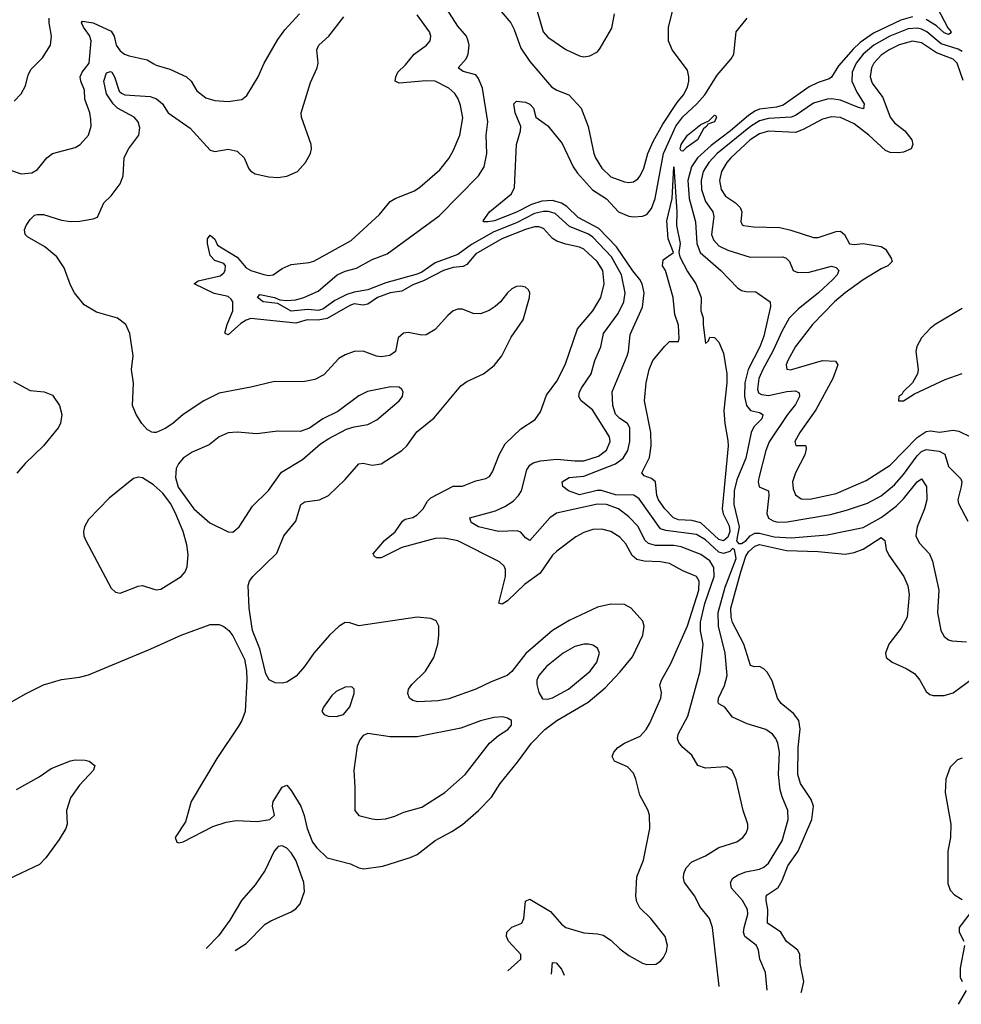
# Model space of a CAD drawing. Header units: inches. Extents: x 1173000 to 1307049, y 522583 to 678455.
# Tile 272 of 617: x 1279404 to 1283586, y 524009 to 528384. Entities that reach past the tile are written whole.
import ezdxf

# ---------------------------------------------------------------- set-up
doc = ezdxf.new("R2010")
doc.units = ezdxf.units.IN
doc.header["$MEASUREMENT"] = 0
doc.layers.add('B2572', color=7, linetype='Continuous')
doc.layers.add('B2582', color=7, linetype='Continuous')

msp = doc.modelspace()

# ---------------------------------------------------------------- linework, layer by layer
at = {"layer": 'B2572', "color": 5}
for points, elevation in [([(1279378.9, 528021.1), (1279410, 528054.9), (1279429.7, 528090), (1279441.8, 528138.2), (1279455.4, 528164.6), (1279505.4, 528214.6), (1279540.4, 528270), (1279545.6, 528310), (1279534.2, 528370), (1279534.5, 528390)], 860), ([(1279310, 527732.7), (1279410, 527699.3), (1279457.3, 527702.7), (1279482.3, 527717.7), (1279524.7, 527770), (1279550, 527788.9), (1279650, 527816), (1279673, 527830), (1279709.8, 527870.2), (1279721.5, 527910), (1279719.6, 527939.6), (1279715, 527970), (1279692.6, 528030), (1279691.7, 528070), (1279674.9, 528110), (1279671.9, 528130), (1279680.6, 528150), (1279713, 528190), (1279721.1, 528290), (1279714.1, 528314.1), (1279687.4, 528350), (1279678.5, 528370), (1279682.5, 528377.5), (1279730, 528369.5), (1279810, 528333.1), (1279824, 528310), (1279832, 528270), (1279850, 528245), (1279870, 528231.1), (1279890, 528222.8), (1279970, 528205.3), (1280000, 528187.8)], 840), ([(1280000, 526550.3), (1279990, 526550.8), (1279970, 526563.5), (1279945.7, 526590), (1279920.5, 526630), (1279905, 526670), (1279908.9, 526768.9), (1279899.7, 526830), (1279907.1, 526890), (1279892.4, 526990), (1279874.7, 527030), (1279837.5, 527057.5), (1279744.3, 527084.3), (1279690, 527116.4), (1279647.4, 527170), (1279630, 527203.7), (1279601.2, 527281.2), (1279568.9, 527330), (1279515, 527375), (1279438.5, 527418.5), (1279427.4, 527430), (1279425.1, 527450), (1279432.2, 527470), (1279450, 527496.5), (1279470, 527515.8), (1279481.5, 527518.5), (1279510, 527518.3), (1279590, 527492.9), (1279630, 527487.3), (1279671.1, 527488.9), (1279730, 527498.5), (1279750, 527506.5), (1279777, 527570), (1279810, 527601.6), (1279850, 527654.9), (1279862.8, 527690), (1279867.9, 527772.1), (1279888, 527812), (1279933.3, 527870), (1279937.3, 527902.7), (1279930.3, 527930), (1279912, 527950), (1279838.7, 527990), (1279819.5, 528010), (1279790, 528054.8), (1279777.7, 528110), (1279790, 528148.4), (1279807, 528153), (1279813.5, 528150), (1279825, 528130), (1279845.6, 528065.6), (1279856.6, 528056.6), (1279870.8, 528050), (1279983.1, 528043.1), (1280000, 528036.7)], 820), ([(1279376.3, 526776.3), (1279450, 526736.5), (1279512, 526730), (1279550, 526715.5), (1279580.4, 526670), (1279590.5, 526630), (1279585.3, 526590), (1279574.7, 526570), (1279510.1, 526490), (1279427.5, 526412.5), (1279391.3, 526368.7)], 820), ([(1280000, 526315.5), (1279997.6, 526317.6), (1279950, 526348.4), (1279930, 526350.9), (1279910, 526345.1), (1279801.3, 526258.7), (1279710, 526162.9), (1279691.5, 526130), (1279687, 526110), (1279688.4, 526090), (1279697.2, 526070), (1279810, 525858.7), (1279830, 525839.7), (1279850, 525836.5), (1279870, 525843.2), (1279930, 525867), (1279950, 525869.4), (1280000, 525853.4)], 840), ([(1279230, 525274.2), (1279430, 525388.2), (1279510, 525428.1), (1279590, 525452.1), (1279670, 525462.2), (1279710, 525473.5), (1279976.2, 525583.8), (1280000, 525594.6)], 820), ([(1279390, 524963.2), (1279490, 525019.4), (1279543.1, 525056.9), (1279630, 525091.6), (1279650, 525095.8), (1279694.2, 525094.2), (1279712.7, 525090), (1279737.4, 525070), (1279731.5, 525050), (1279670, 524982.5), (1279630, 524926.3), (1279612.3, 524870), (1279615.3, 524810), (1279608.9, 524790), (1279579, 524741), (1279520.4, 524659.6), (1279491.3, 524630), (1279354.1, 524565.9)], 780)]:
    msp.add_lwpolyline(points, dxfattribs=dict(at, elevation=elevation))
at = {"layer": 'B2582', "color": 5}
for points, elevation in [([(1282511, 524088.2), (1282481.6, 524350), (1282467.6, 524390), (1282424.6, 524444.6), (1282402.8, 524490), (1282357.3, 524550), (1282352.2, 524570), (1282353.8, 524590), (1282364.8, 524615.2), (1282390, 524642), (1282450, 524669.3), (1282510, 524706.4), (1282590, 524731.3), (1282616, 524750), (1282630.9, 524770), (1282638.2, 524790), (1282638.7, 524810), (1282617.2, 524870), (1282587, 525007), (1282568.6, 525048.6), (1282543.8, 525063.8), (1282450, 525058.3), (1282416.3, 525070), (1282390, 525116), (1282350, 525149.6), (1282332, 525172), (1282325.6, 525190), (1282328.9, 525210), (1282371.9, 525290), (1282426.1, 525490), (1282439.9, 525610), (1282428, 525668), (1282427.6, 525707.6), (1282447, 525790), (1282488.3, 525910), (1282486.7, 525950), (1282470, 525979.5), (1282430, 526007.7), (1282342.5, 526042.5), (1282310, 526048.4), (1282227.6, 526047.6), (1282196.5, 526056.5), (1282182.6, 526070), (1282150, 526133.3), (1282110, 526175.8), (1282064.4, 526210), (1282010, 526229.2), (1281970, 526231.2), (1281788.1, 526191.9), (1281758.4, 526170), (1281670, 526069.7), (1281650, 526081.3), (1281630, 526107.1), (1281613.3, 526113.3), (1281530, 526110.5), (1281441.3, 526130), (1281409.7, 526150), (1281403.6, 526170), (1281517.8, 526202.2), (1281559.1, 526220.9), (1281595.1, 526244.9), (1281620.1, 526270), (1281632.7, 526290), (1281656.4, 526383.6), (1281670, 526404.5), (1281685, 526415), (1281716.7, 526423.3), (1281790, 526432), (1281870, 526423.4), (1281910, 526424.3), (1281974.8, 526445.2), (1282010, 526471.9), (1282026.9, 526510), (1282023.4, 526530), (1281948.2, 526650), (1281897.7, 526690), (1281887.1, 526710), (1281890.7, 526730), (1281900.6, 526750), (1281942.4, 526810), (1281958.7, 526870), (1281985.9, 526930), (1281997.5, 526990), (1282062.2, 527077.8), (1282087.5, 527130), (1282093.8, 527170), (1282077.2, 527250), (1282033.3, 527330), (1281950, 527417.8), (1281930, 527431.3), (1281845.5, 527465.5), (1281782.2, 527522.2), (1281752.3, 527532.3), (1281730, 527532.2), (1281690, 527522.3), (1281610, 527481.9), (1281510, 527441.7), (1281410, 527384.7), (1281350, 527340), (1281250, 527304.2), (1281190, 527261.7), (1281170, 527252.6), (1281030, 527214.9), (1280950, 527184.2), (1280890, 527173.4), (1280857.3, 527162.7), (1280803.5, 527136.5), (1280750, 527097.4), (1280730, 527092.1), (1280684.1, 527095.9), (1280610, 527088.1), (1280550, 527123.1), (1280485.1, 527130), (1280460.3, 527150), (1280470, 527163.1), (1280536.3, 527150), (1280559.2, 527139.2), (1280590, 527136), (1280630, 527139.7), (1280666.6, 527150), (1280730, 527178.2), (1280814.7, 527250), (1280850, 527265.9), (1280899.7, 527280.3), (1280970, 527318.3), (1281036.8, 527343.2), (1281267.1, 527512.9), (1281442.3, 527690), (1281467.5, 527730), (1281478.9, 527790), (1281476.4, 527870), (1281482.7, 527930), (1281459.9, 528079.9), (1281442.1, 528122.1), (1281430, 528138.3), (1281373, 528153), (1281350.9, 528170), (1281386.3, 528210), (1281395.4, 528230), (1281399.8, 528270), (1281396.2, 528290), (1281388.2, 528310), (1281350, 528355.5), (1281276.2, 528470)], 760), ([(1281499.8, 528470), (1281585.9, 528370), (1281600.7, 528340.7), (1281630, 528257.2), (1281670, 528198.6), (1281766.2, 528086.2), (1281790, 528070.8), (1281842.6, 528050), (1281898.4, 527990), (1281928.8, 527908.8), (1281953.5, 527790), (1281961, 527770), (1281990, 527724.4), (1282030, 527685.5), (1282090, 527663.5), (1282110, 527660.6), (1282130, 527664.1), (1282150, 527677.2), (1282159.8, 527690), (1282176.3, 527723.7), (1282193.6, 527790), (1282218.1, 527841.9), (1282260.1, 527919.9), (1282324, 528016), (1282352.2, 528050), (1282370, 528084.2), (1282376.3, 528110), (1282376.8, 528130), (1282370, 528159.5), (1282302, 528250), (1282285.6, 528290), (1282286.3, 528350), (1282311.3, 528450)], 760), ([(1283478.5, 528438.5), (1283527.1, 528347.1), (1283540.7, 528330), (1283537.7, 528322.3), (1283530, 528318.7), (1283510, 528325.4), (1283476.3, 528356.3), (1283430, 528384.7)], 740), ([(1280000, 528187.8), (1280010, 528182), (1280070, 528163.6), (1280144.9, 528130), (1280164.9, 528110), (1280190, 528068.2), (1280230, 528036.5), (1280270, 528024.4), (1280330, 528019.6), (1280390, 528028.9), (1280413.2, 528046.8), (1280462.8, 528130), (1280489.9, 528190.1), (1280550, 528295.3), (1280581.1, 528338.9), (1280647.2, 528410)], 840), ([(1280000, 528036.7), (1280012.1, 528032.1), (1280037.7, 528010), (1280064, 527970), (1280161.6, 527901.6), (1280250, 527804.7), (1280270, 527797.5), (1280330, 527808.1), (1280370, 527799.8), (1280401.6, 527770), (1280421.1, 527721.1), (1280430.2, 527710.2), (1280450, 527699.6), (1280510, 527684.9), (1280550, 527682.8), (1280590, 527688.9), (1280638.4, 527710), (1280674, 527750), (1280695.8, 527790), (1280700.5, 527810), (1280698.3, 527830), (1280656, 527950), (1280654.5, 527970), (1280695.7, 528104.3), (1280725.8, 528170), (1280728.9, 528190), (1280724.2, 528250), (1280732.8, 528270), (1280777.6, 528310), (1280842.9, 528397.1)], 820), ([(1281571.4, 524158.1), (1281629.6, 524210.4), (1281629.6, 524230), (1281574.6, 524290), (1281565.8, 524310), (1281567.7, 524330), (1281590, 524352), (1281633.7, 524370), (1281642.5, 524390), (1281650, 524467.3), (1281670, 524476.2), (1281761.4, 524421.4), (1281810, 524365.5), (1281830, 524350.2), (1281910, 524327.4), (1281970, 524323.1), (1281996.1, 524316.1), (1282030, 524294.4), (1282070, 524255.5), (1282110, 524225.5), (1282170, 524192.7), (1282190, 524186), (1282230, 524188), (1282250, 524200.7), (1282263.3, 524216.7), (1282276.6, 524243.4), (1282282, 524270), (1282271.2, 524310), (1282207.6, 524390), (1282158.2, 524438.2), (1282145.2, 524465.2), (1282141.1, 524490), (1282144.4, 524575.6), (1282175.1, 524650), (1282203.6, 524790), (1282201.6, 524850), (1282193.9, 524873.9), (1282158.3, 524938.3), (1282141, 525010), (1282130, 525035.6), (1282104.2, 525064.2), (1282045.6, 525090), (1282035.8, 525110), (1282043.5, 525130), (1282060.5, 525150), (1282090, 525169.2), (1282159.3, 525200.7), (1282186.6, 525230), (1282202.3, 525257.7), (1282251.6, 525370), (1282254.1, 525394.1), (1282246.9, 525426.9), (1282254.4, 525450), (1282296, 525524), (1282370, 525690.8), (1282419.9, 525850), (1282422.5, 525890), (1282410, 525910.5), (1282350, 525935.2), (1282290, 525968.3), (1282250, 525975.1), (1282177.8, 525977.8), (1282145.8, 525985.8), (1282124, 526004), (1282095.6, 526055.6), (1282070, 526084.1), (1282030, 526109.9), (1281990, 526120.6), (1281950, 526119.3), (1281910, 526105.6), (1281874.5, 526085.5), (1281790, 526023.1), (1281770, 526005.1), (1281715.3, 525924.7), (1281646, 525874), (1281570, 525802.3), (1281547.1, 525787.1), (1281531.7, 525791.7), (1281561.6, 525910), (1281561.5, 525941.5), (1281556.1, 525956.1), (1281534.6, 525974.6), (1281350, 526069.2), (1281290, 526080.4), (1281250, 526078.2), (1281101, 526039), (1281010, 525992.8), (1280990, 525992.3), (1280979.3, 525999.3), (1280974.5, 526010), (1281024.2, 526070), (1281071.4, 526108.6), (1281103.7, 526156.3), (1281115.5, 526164.5), (1281150, 526171.7), (1281170, 526183.5), (1281195.7, 526210), (1281215.2, 526244.8), (1281230, 526260.2), (1281330, 526311), (1281370, 526312), (1281430, 526335), (1281474.8, 526345.2), (1281490, 526354.4), (1281504.4, 526375.6), (1281533, 526450), (1281561, 526499), (1281630, 526566.2), (1281693, 526607), (1281717.9, 526642.1), (1281743.7, 526716.3), (1281790, 526778), (1281827.2, 526850), (1281881.4, 527010), (1281949.1, 527090), (1281985.4, 527150), (1281999.9, 527210), (1281993.7, 527270), (1281968.7, 527310), (1281910, 527364.3), (1281890, 527373.4), (1281830, 527386), (1281790, 527399.6), (1281770, 527412), (1281730, 527455.5), (1281710, 527463.1), (1281690, 527463), (1281650, 527452.3), (1281545.4, 527410), (1281430, 527343.1), (1281390, 527296.6), (1281373, 527287), (1281330, 527283.3), (1281286.8, 527270), (1281196.8, 527223.2), (1281150, 527206.2), (1281101.7, 527178.3), (1281050, 527169.6), (1280993.1, 527150), (1280950, 527119.2), (1280930, 527114.8), (1280890, 527120.9), (1280870, 527114.2), (1280770, 527055.5), (1280730, 527049.5), (1280680.3, 527050), (1280630, 527036), (1280430, 527056.2), (1280410, 527049.5), (1280386.1, 527033.9), (1280330, 526984.4), (1280316.2, 526990), (1280316.6, 526996.6), (1280325.2, 527030), (1280351, 527090), (1280351, 527130), (1280342.7, 527142.7), (1280330, 527153.9), (1280268, 527168), (1280178.5, 527210), (1280196.5, 527223.5), (1280293.9, 527246.1), (1280310, 527258.4), (1280316.7, 527270), (1280318.6, 527290), (1280310, 527301), (1280270, 527314.1), (1280250, 527335.4), (1280237.6, 527390), (1280238.5, 527410), (1280250, 527426.7), (1280270, 527408), (1280282.5, 527382.5), (1280370, 527328.2), (1280410, 527281.7), (1280430, 527270.1), (1280488.8, 527251.2), (1280510, 527246.7), (1280530, 527249.5), (1280570, 527278.6), (1280610, 527296.6), (1280690, 527304.8), (1280710, 527310.9), (1280876.7, 527403.3), (1281001.6, 527518.4), (1281050, 527576.3), (1281071.5, 527590), (1281157, 527623), (1281180.5, 527639.5), (1281270, 527716.9), (1281310, 527767.8), (1281330, 527800.9), (1281359.5, 527870), (1281371.8, 527948.2), (1281362.1, 528002.1), (1281351.6, 528031.6), (1281336.2, 528056.2), (1281310, 528079.1), (1281250, 528109.9), (1281210, 528111.5), (1281090, 528102.4), (1281072, 528110), (1281074.5, 528130), (1281083.5, 528150), (1281117.2, 528182.8), (1281155.3, 528230), (1281211, 528270), (1281227.6, 528290), (1281230.8, 528310), (1281224.1, 528330), (1281170, 528406)], 780), ([(1282723.8, 524072.4), (1282717.4, 524150), (1282692.2, 524210), (1282685.5, 524250), (1282676.4, 524270), (1282625.4, 524310), (1282619.6, 524330), (1282621.2, 524350), (1282637.9, 524410), (1282636.4, 524430), (1282615, 524470), (1282565.6, 524525.6), (1282561.8, 524550), (1282571.6, 524570), (1282594.7, 524585.3), (1282630, 524598), (1282689.9, 524610.1), (1282710, 524619), (1282730, 524636.9), (1282790, 524735.8), (1282817.4, 524830), (1282816.5, 524870), (1282790.6, 524930.6), (1282782.3, 524962.3), (1282774.8, 525030), (1282778.9, 525130), (1282771.3, 525170), (1282762.4, 525190), (1282747.1, 525210), (1282718.9, 525230), (1282634.8, 525254.8), (1282570, 525285.1), (1282536.2, 525330), (1282510, 525343.9), (1282506.5, 525350), (1282507.5, 525370), (1282534.5, 525425.5), (1282546.2, 525470), (1282538.2, 525570), (1282508.2, 525690), (1282506.4, 525750), (1282538, 525862), (1282586.1, 525990), (1282578.3, 526030), (1282570, 526033.7), (1282558.6, 526021.4), (1282530, 526012.3), (1282510, 526018.8), (1282450, 526073), (1282410, 526096.8), (1282274.2, 526114.2), (1282250, 526122.3), (1282155.1, 526255.1), (1282131.6, 526271.6), (1282050, 526273), (1281988.1, 526291.9), (1281968.4, 526291.6), (1281890, 526273.5), (1281841.3, 526290), (1281816.9, 526310), (1281813, 526330), (1281845.1, 526350), (1281910, 526356.4), (1282049.7, 526410.3), (1282084, 526436), (1282105.4, 526470), (1282114.7, 526510), (1282113.3, 526570), (1282103, 526590), (1282070, 526611.8), (1282050, 526631.4), (1282038.1, 526670), (1282036, 526730), (1282101.5, 526890), (1282107.6, 526910), (1282115.4, 526984.6), (1282170, 527106.3), (1282177.8, 527170), (1282169.5, 527210), (1282159.2, 527230), (1282127.4, 527267.4), (1282055.1, 527375.1), (1281976.2, 527456.2), (1281884.4, 527504.4), (1281834.1, 527554.1), (1281810, 527569.1), (1281770, 527580.5), (1281722.8, 527577.2), (1281677, 527563), (1281610, 527529.3), (1281513.1, 527490), (1281485.4, 527485.4), (1281466, 527486), (1281462.9, 527490), (1281490, 527530.3), (1281588, 527610), (1281601.4, 527638.6), (1281610.7, 527830), (1281628.2, 527890), (1281629.6, 527909.6), (1281604.7, 527970), (1281598.4, 528010), (1281610, 528021.6), (1281650, 528016.9), (1281670, 528008.8), (1281686.3, 527990), (1281695.8, 527950), (1281750, 527912.9), (1281813.7, 527833.7), (1281862.6, 527730), (1281881.7, 527701.7), (1281948.3, 527628.3), (1282010, 527587.4), (1282064.3, 527530), (1282109, 527511), (1282130, 527508.3), (1282170, 527510.8), (1282190, 527518.9), (1282210, 527545), (1282226.2, 527590), (1282263.6, 527790), (1282318.3, 527910), (1282350, 527952.1), (1282412.2, 528010), (1282446.9, 528050), (1282502.3, 528137.7), (1282563.5, 528210), (1282575.4, 528230), (1282586.3, 528330), (1282634.6, 528390)], 740), ([(1281701.9, 528421.9), (1281729.2, 528330), (1281750, 528306.7), (1281830, 528251.5), (1281890, 528222.8), (1281910, 528219), (1281936.8, 528223.2), (1281970, 528241.7), (1281982.6, 528257.4), (1282034.2, 528345.8), (1282046.2, 528410)], 780), ([(1283370, 528396.6), (1283317.7, 528382.3), (1283195.9, 528324.1), (1283137.4, 528282.6), (1283106.6, 528253.4), (1283040.7, 528179.3), (1283010, 528128.7), (1282999.5, 528120.5), (1282950, 528105.1), (1282910, 528085.2), (1282795.5, 528004.5), (1282764.9, 527995.1), (1282690, 527985.6), (1282670, 527977.7), (1282641.9, 527958.1), (1282561.1, 527890), (1282474.8, 527825.2), (1282415.2, 527770), (1282388, 527730), (1282372.1, 527670), (1282378.2, 527590), (1282405.8, 527485.8), (1282411.4, 527390), (1282426.1, 527350), (1282517.8, 527270), (1282592, 527192), (1282610, 527181.1), (1282630, 527176.3), (1282674.1, 527174.1), (1282737.4, 527130), (1282738.9, 527110), (1282710, 526977.2), (1282691.8, 526930), (1282639.2, 526830), (1282625.6, 526770), (1282623.5, 526710), (1282631.9, 526670), (1282650, 526648.1), (1282690, 526638.3), (1282704.7, 526630), (1282700.1, 526610), (1282665.4, 526574.6), (1282653.1, 526550), (1282630, 526435.8), (1282590, 526339.3), (1282576.8, 526290), (1282576, 526230), (1282600.1, 526130), (1282588.6, 526068.6), (1282597, 526057), (1282610, 526056.6), (1282630, 526068.8), (1282649.1, 526090.9), (1282670, 526102.7), (1282690, 526102.5), (1282754.5, 526085.5), (1282830, 526082.5), (1282990, 526094.5), (1283150, 526127), (1283230, 526171.9), (1283297.5, 526222.5), (1283330, 526255.6), (1283390, 526331), (1283410, 526344.6), (1283431.4, 526310), (1283433.9, 526250), (1283423.4, 526210), (1283390.9, 526130), (1283385.2, 526090), (1283399.1, 526059.1), (1283445.3, 526010), (1283457.9, 525977.9), (1283486.6, 525850), (1283481.1, 525750), (1283496, 525670), (1283510, 525643.8), (1283529.1, 525629.1), (1283544.5, 525624.5), (1283610, 525620.3)], 740), ([(1283590, 528242.1), (1283572.1, 528252.1), (1283496.4, 528276.4), (1283433.9, 528330), (1283410, 528341.8), (1283390, 528346.2), (1283350, 528343.5), (1283268.6, 528310), (1283197.3, 528270), (1283150, 528230.9), (1283119.4, 528190), (1283101.2, 528150), (1283100.6, 528110), (1283122.3, 528062.3), (1283155.7, 528010), (1283151.8, 527988.2), (1283130, 527993.1), (1283050, 528026.3), (1283010, 528032.8), (1282990, 528031.1), (1282930, 528012.5), (1282850, 527958.6), (1282830, 527950.3), (1282730, 527944.3), (1282690, 527934.2), (1282650, 527908.8), (1282501.3, 527790), (1282465, 527750), (1282440.2, 527710), (1282430.8, 527670), (1282433.1, 527630), (1282450, 527576.5), (1282482, 527530), (1282487.1, 527510), (1282477.3, 527430), (1282485.2, 527405.2), (1282510, 527379.8), (1282550, 527360.1), (1282648.4, 527328.4), (1282790, 527330.7), (1282806.4, 527326.4), (1282823.6, 527310), (1282839.6, 527270), (1282860, 527260), (1282910, 527261.5), (1283010, 527288.3), (1283030, 527282.8), (1283042.8, 527270), (1283034.7, 527250), (1283016.3, 527230), (1282951.8, 527170), (1282861.7, 527098.3), (1282822.5, 527057.5), (1282790, 527001.5), (1282749.4, 526910.6), (1282704.1, 526830), (1282687.2, 526790), (1282681.7, 526741.7), (1282686.3, 526726.3), (1282698.2, 526718.2), (1282730, 526714.5), (1282812.1, 526732.1), (1282850, 526734.6), (1282866.1, 526726.1), (1282868.3, 526710), (1282850, 526674), (1282814.9, 526630), (1282732.4, 526507.6), (1282717.6, 526470), (1282687.7, 526347.7), (1282684.6, 526330), (1282688.7, 526308.7), (1282730.1, 526290.1), (1282732, 526270), (1282722, 526190), (1282729.4, 526169.4), (1282750, 526156.9), (1282771.8, 526151.8), (1282812.3, 526152.3), (1283005.2, 526185.2), (1283076, 526204), (1283170, 526236.4), (1283230, 526269), (1283290, 526316.8), (1283330, 526363.4), (1283390, 526446.8), (1283410, 526465.5), (1283430, 526474.4), (1283487.4, 526467.4), (1283513.3, 526453.3), (1283530, 526398.9), (1283584.3, 526344.3), (1283588.3, 526330), (1283585.6, 526310), (1283570.3, 526250.3), (1283574.1, 526234.1), (1283615.4, 526155.4)], 760), ([(1283594, 528114), (1283568.7, 528190), (1283550, 528207.9), (1283476.2, 528236.2), (1283410, 528281.1), (1283370, 528288.8), (1283310, 528272.5), (1283265.5, 528250), (1283230, 528225.7), (1283197.5, 528190), (1283187.9, 528170), (1283181.8, 528130), (1283190, 528102.2), (1283238.5, 528038.5), (1283270.1, 527950.1), (1283290, 527925.2), (1283334.9, 527890), (1283366.3, 527850), (1283371.7, 527830), (1283363.8, 527810), (1283330, 527794.7), (1283308.2, 527791.8), (1283270, 527794.2), (1283250, 527802), (1283176.1, 527870), (1283110, 527921.1), (1283050, 527948.9), (1283010, 527951.7), (1282970, 527941.5), (1282884.7, 527895.3), (1282850, 527883.1), (1282730, 527887.9), (1282690, 527876.8), (1282648.6, 527850), (1282562.4, 527770), (1282544.2, 527750), (1282521, 527710), (1282512.2, 527670), (1282519.6, 527630), (1282539.7, 527599.7), (1282583.2, 527570), (1282603.9, 527550), (1282611.5, 527530), (1282607.2, 527487.2), (1282613, 527473), (1282618.8, 527470), (1282663.4, 527463.4), (1282779.8, 527459.8), (1282828.9, 527448.9), (1282930, 527415.4), (1282950, 527416.8), (1283030, 527442.1), (1283050, 527443.8), (1283066.9, 527430), (1283090, 527388.6), (1283110, 527384.8), (1283150, 527388.8), (1283230, 527375.5), (1283250, 527363.9), (1283275.3, 527324.7), (1283278.8, 527310), (1283259.6, 527290), (1283230, 527276.6), (1283150, 527227.5), (1283070, 527169.9), (1283023, 527130), (1282925, 527030), (1282850, 526931.7), (1282816.1, 526870), (1282808.7, 526850), (1282811.8, 526831.8), (1282828.1, 526828.1), (1282970, 526868.9), (1283027.1, 526867.1), (1283037.6, 526850), (1283015.3, 526790), (1282939.8, 526650), (1282869, 526550), (1282847.4, 526510), (1282852, 526492), (1282892.3, 526492.3), (1282896.4, 526490), (1282897.7, 526477.7), (1282890.8, 526450), (1282849.3, 526370), (1282835.9, 526330), (1282839.8, 526299.8), (1282850, 526272.4), (1282875, 526255), (1282913.7, 526253.7), (1283030, 526278.8), (1283163.6, 526336.4), (1283270, 526404.5), (1283390, 526527.7), (1283430, 526554.2), (1283450, 526557.3), (1283490, 526551.5), (1283550, 526560.1), (1283575.4, 526555.4), (1283630, 526529.2)], 780), ([(1280000, 525594.6), (1280121.2, 525650), (1280250, 525696.5), (1280290, 525696.4), (1280310, 525688.2), (1280333.4, 525670), (1280350, 525646), (1280402.7, 525542.7), (1280411.9, 525491.9), (1280413, 525450), (1280404.7, 525310), (1280390.2, 525270), (1280375.4, 525244.6), (1280279.2, 525100.8), (1280166, 524910), (1280140.6, 524819.4), (1280094.8, 524750), (1280102, 524730), (1280110, 524726.8), (1280130, 524730.7), (1280261.3, 524798.7), (1280321.3, 524818.7), (1280365.3, 524825.3), (1280458.3, 524821.7), (1280515.3, 524830), (1280536, 524850), (1280526, 524890), (1280529.6, 524910), (1280570, 524974.8), (1280590, 524982.8), (1280610, 524958.8), (1280652.4, 524890), (1280667.7, 524847.7), (1280680.7, 524790), (1280704.3, 524730), (1280724, 524704), (1280770, 524660.6), (1280873.6, 524633.6), (1280910, 524615.8), (1280931.8, 524611.8), (1281016.3, 524623.7), (1281138.7, 524661.3), (1281170, 524675.6), (1281250, 524737.8), (1281323, 524777), (1281370, 524808), (1281442.2, 524870), (1281498.9, 524930), (1281537.7, 524990), (1281615.2, 525084.8), (1281677, 525170), (1281736.3, 525230), (1281789.8, 525270), (1281928.6, 525351.4), (1282004.4, 525415.6), (1282070, 525485), (1282126.4, 525553.6), (1282171.6, 525650), (1282177.8, 525690), (1282171.1, 525711.1), (1282120.4, 525770), (1282090, 525785), (1282030, 525786.6), (1281970, 525773.2), (1281844.8, 525715.2), (1281770.5, 525669.5), (1281652.1, 525567.9), (1281590, 525488.2), (1281569.6, 525470.4), (1281497.8, 525442.2), (1281430, 525409.2), (1281310, 525366.1), (1281262.5, 525357.5), (1281172.8, 525352.8), (1281150, 525358.5), (1281135.3, 525370), (1281127.4, 525390), (1281130.7, 525410), (1281145.5, 525430), (1281207, 525490), (1281243.1, 525550), (1281261.6, 525610), (1281266.3, 525650), (1281265.6, 525690), (1281253.4, 525713.4), (1281230, 525722.8), (1281170, 525728.8), (1280910, 525690.9), (1280870, 525704.4), (1280850, 525706.2), (1280822.8, 525690), (1280779.6, 525650), (1280710, 525569.7), (1280668.6, 525510), (1280632.5, 525467.5), (1280590, 525441.1), (1280570, 525436.3), (1280538.2, 525438.2), (1280511.4, 525451.4), (1280497.1, 525477.1), (1280470, 525589.2), (1280437.6, 525670), (1280423.5, 525770), (1280419.1, 525870), (1280425.1, 525890), (1280438.9, 525910), (1280545.9, 526014.1), (1280577.2, 526090), (1280630, 526155.3), (1280652.6, 526230), (1280670, 526241.6), (1280735.1, 526250), (1280775.8, 526270), (1280850, 526340.8), (1280910, 526410.2), (1280930, 526412.8), (1280970, 526404.2), (1281009.5, 526410), (1281101.7, 526470), (1281123.1, 526490), (1281167.8, 526552.2), (1281245.6, 526614.4), (1281363.2, 526756.8), (1281390, 526776.1), (1281463.9, 526810), (1281511.9, 526848.1), (1281546, 526890), (1281587, 526973), (1281640.7, 527050), (1281668.2, 527150), (1281669.6, 527170), (1281663.3, 527183.3), (1281650, 527194.7), (1281630, 527199.7), (1281610, 527198), (1281590, 527187.6), (1281570.4, 527170), (1281538.9, 527130), (1281516, 527110), (1281488.6, 527091.4), (1281450, 527076.8), (1281418.4, 527078.4), (1281370, 527097.3), (1281350, 527098.2), (1281330, 527090.6), (1281305.2, 527070), (1281250, 527007.9), (1281210, 526984.4), (1281190, 526982), (1281130, 526994), (1281109.1, 526990.9), (1281085.4, 526970), (1281073, 526910), (1281047.5, 526892.5), (1281010, 526886.4), (1280989.4, 526889.4), (1280930, 526911.1), (1280890, 526909.9), (1280850, 526895.3), (1280821.8, 526878.2), (1280754.5, 526805.5), (1280715, 526785), (1280670, 526776.5), (1280530, 526775.3), (1280430, 526750.8), (1280290, 526724.5), (1280221.5, 526690), (1280130.1, 526629.9), (1280084, 526590), (1280050, 526567.2), (1280010, 526549.8), (1280000, 526550.3)], 820), ([(1283590, 527101), (1283470, 527029.8), (1283447.9, 527012.1), (1283410.2, 526970), (1283388.9, 526931.1), (1283383.8, 526910), (1283394.9, 526830), (1283392, 526810), (1283369.3, 526770.7), (1283328.7, 526730), (1283322, 526718), (1283308.8, 526710), (1283306.8, 526690), (1283330, 526690.8), (1283378.2, 526721.8), (1283514.1, 526785.9), (1283590, 526812)], 820), ([(1280000, 525853.4), (1280010, 525850.3), (1280030, 525853.4), (1280120.7, 525910), (1280138.7, 525930), (1280147.2, 525952.8), (1280151.8, 526008.2), (1280146.6, 526050), (1280130.4, 526110.4), (1280094.9, 526194.9), (1280073.8, 526233.8), (1280039.6, 526279.6), (1280000, 526315.5)], 840), ([(1282874.9, 524061.2), (1282878.3, 524070), (1282887.4, 524110), (1282871.2, 524190), (1282868.7, 524230), (1282860.5, 524250), (1282810, 524288.8), (1282784.9, 524330), (1282725.9, 524370), (1282727.5, 524430), (1282719.9, 524470), (1282720.3, 524490), (1282724.6, 524495.4), (1282772.3, 524527.7), (1282790, 524559), (1282815.7, 524624.3), (1282862.3, 524690), (1282922.1, 524830), (1282929.2, 524890), (1282919, 524919), (1282872.6, 524990), (1282860.3, 525030), (1282861.2, 525150), (1282871.4, 525231.4), (1282864.1, 525270), (1282841, 525301), (1282786.3, 525346.3), (1282769.4, 525369.4), (1282746.8, 525446.8), (1282724.6, 525484.6), (1282710, 525499.7), (1282690.6, 525510.6), (1282668, 525508), (1282650, 525514), (1282620.5, 525610), (1282570, 525706.2), (1282563.6, 525730), (1282563.4, 525770), (1282606.6, 525930), (1282630, 525999.6), (1282641.1, 526018.9), (1282670, 526044.8), (1282690, 526051.9), (1282810, 526026.2), (1282950, 526021.3), (1283070, 526009.6), (1283110, 526016.6), (1283150, 526030.7), (1283230, 526083.2), (1283246.5, 526070), (1283252.9, 526030), (1283264.7, 526004.7), (1283331.8, 525910), (1283348.8, 525868.8), (1283355.3, 525830), (1283345.5, 525730), (1283319, 525681), (1283265, 525610), (1283249.2, 525570), (1283252.9, 525550), (1283279.5, 525530), (1283341.5, 525501.5), (1283378.6, 525478.6), (1283401.6, 525450), (1283430, 525399.5), (1283446, 525386), (1283461.6, 525381.6), (1283510, 525380.9), (1283550, 525393.6), (1283640.1, 525459.9)], 720), ([(1283590, 525102.4), (1283570, 525095.1), (1283537.1, 525062.9), (1283517.8, 525010), (1283515.5, 524950), (1283539.8, 524810), (1283537.9, 524750), (1283527.1, 524690), (1283526.1, 524546.1), (1283537.2, 524517.2), (1283555.8, 524495.8), (1283590, 524474.8)], 720), ([(1280570, 524713.6), (1280552, 524710), (1280534.4, 524690), (1280494.6, 524605.4), (1280450, 524539.5), (1280388.7, 524470), (1280336.5, 524383.5), (1280286.3, 524313.7), (1280232.8, 524257.6)], 820), ([(1280361.6, 524248), (1280410, 524279.5), (1280494.8, 524365.2), (1280519.3, 524380.7), (1280610, 524420.3), (1280630, 524433.7), (1280650, 524456.4), (1280668.7, 524510), (1280665.6, 524550), (1280630, 524649.3), (1280610, 524682.9), (1280590, 524702.4), (1280570, 524713.6)], 820), ([(1283637.5, 524430), (1283577.6, 524350), (1283577.1, 524330), (1283597.6, 524290)], 720), ([(1283600.4, 524270), (1283582, 524170), (1283582, 524130), (1283590.1, 524110.1)], 720), ([(1281765.6, 524143.7), (1281770, 524194.9), (1281786.5, 524193.5), (1281810, 524165.3), (1281822.2, 524139.4)], 760), ([(1283608.4, 524070), (1283571.8, 524009.4)], 720)]:
    msp.add_lwpolyline(points, dxfattribs=dict(at, elevation=elevation))
for points, elevation in [([(1282350, 527799.1), (1282341.4, 527801.4), (1282337.4, 527810), (1282342.3, 527830), (1282369.9, 527870), (1282430, 527917.8), (1282465.5, 527934.5), (1282490, 527959.5), (1282496.7, 527956.7), (1282499.5, 527950), (1282490.2, 527930), (1282460.3, 527919.7), (1282456.4, 527910), (1282441.8, 527898.2), (1282414.1, 527850), (1282364.9, 527815.1)], 720), ([(1282450, 526944.7), (1282463.1, 526956.9), (1282470, 526974), (1282490, 526972), (1282510, 526951), (1282530, 526902), (1282544.9, 526810), (1282545, 526770), (1282531.8, 526648.2), (1282535.7, 526590), (1282550, 526514.8), (1282550.5, 526490.5), (1282523.9, 526210), (1282528.9, 526188.9), (1282555.2, 526135.2), (1282558.6, 526110), (1282550, 526085.4), (1282530, 526069.2), (1282510, 526073.9), (1282430, 526148.3), (1282390, 526158.7), (1282330, 526161.3), (1282307.8, 526170), (1282270, 526209.9), (1282242.1, 526250), (1282233.5, 526270), (1282227.4, 526330), (1282210, 526345.6), (1282177.7, 526357.7), (1282167.1, 526370), (1282200.9, 526439.1), (1282208.4, 526490), (1282207, 526550), (1282179.7, 526690), (1282187.3, 526770), (1282199.6, 526830), (1282216, 526870), (1282270, 526934), (1282290, 526954), (1282330, 526954), (1282332.5, 526967.5), (1282330, 527026), (1282313.6, 527073.6), (1282306.6, 527150), (1282272.4, 527270), (1282258.7, 527290), (1282262.7, 527317.3), (1282307.4, 527350), (1282283.8, 527410), (1282279.1, 527490), (1282302, 527590), (1282310, 527730.5), (1282322.5, 527530), (1282321.1, 527470), (1282337.8, 527390), (1282332.1, 527350), (1282335.6, 527330), (1282370, 527265.7), (1282407.6, 527210), (1282430.4, 527150), (1282429, 527091), (1282439.8, 527059.8), (1282439.1, 527030)], 720), ([(1281052.9, 526752.9), (1280948.6, 526731.4), (1280910, 526712.1), (1280816.4, 526643.6), (1280750.6, 526610), (1280691.6, 526568.4), (1280650, 526554), (1280550, 526555.3), (1280456.8, 526543.2), (1280369.3, 526550.7), (1280330, 526548.9), (1280290.1, 526529.9), (1280245.1, 526494.9), (1280170, 526462.4), (1280130, 526435.4), (1280108.5, 526410), (1280098.7, 526390), (1280095.3, 526350), (1280107.3, 526307.3), (1280177, 526210), (1280247.9, 526147.9), (1280330, 526107.8), (1280350, 526107.4), (1280378.9, 526130), (1280437.2, 526222.8), (1280508.5, 526291.5), (1280566.8, 526373.2), (1280660.7, 526430), (1280740.6, 526499.4), (1280777.2, 526522.8), (1280855.9, 526564.1), (1280890, 526575.3), (1280950, 526585.5), (1280990, 526606.5), (1281089.7, 526690), (1281104, 526710), (1281107.8, 526730), (1281101.1, 526741.1), (1281090, 526751)], 840), ([(1281929.7, 525609.7), (1281909.7, 525609.7), (1281870, 525598.5), (1281818.5, 525570), (1281743.8, 525510), (1281709.3, 525470), (1281701.2, 525450), (1281700.3, 525430), (1281710, 525394.8), (1281726.6, 525366.6), (1281750, 525365.7), (1281770, 525370.3), (1281841.7, 525410), (1281938.2, 525490), (1281967.1, 525530), (1281974, 525550), (1281978.7, 525570), (1281970, 525592.3), (1281950, 525605.6)], 840), ([(1280879.6, 525419.6), (1280850, 525418), (1280810, 525398.7), (1280790, 525380.7), (1280753, 525330), (1280745.5, 525310), (1280756.3, 525296.3), (1280774, 525290), (1280810, 525288.2), (1280842.7, 525297.3), (1280869.6, 525330.4), (1280889.5, 525390), (1280889.2, 525410)], 840), ([(1281550, 525286), (1281510, 525283.6), (1281450, 525268.5), (1281363.7, 525236.3), (1281170, 525197.1), (1281050, 525197.6), (1280950, 525212.7), (1280930, 525204), (1280915.2, 525184.8), (1280903.1, 525156.9), (1280887.6, 525050), (1280893.2, 524973.2), (1280892.4, 524870), (1280910, 524848.7), (1280970, 524832.9), (1280990, 524830.3), (1281030, 524834), (1281070, 524845.8), (1281110, 524863.5), (1281190, 524885.5), (1281292, 524950), (1281383.1, 525030), (1281490.8, 525169.2), (1281530, 525203), (1281572.7, 525230), (1281588.7, 525250), (1281588.7, 525270), (1281570, 525281.2)], 840)]:
    msp.add_lwpolyline(points, close=True, dxfattribs=dict(at, elevation=elevation))

doc.saveas('drawing.dxf')
